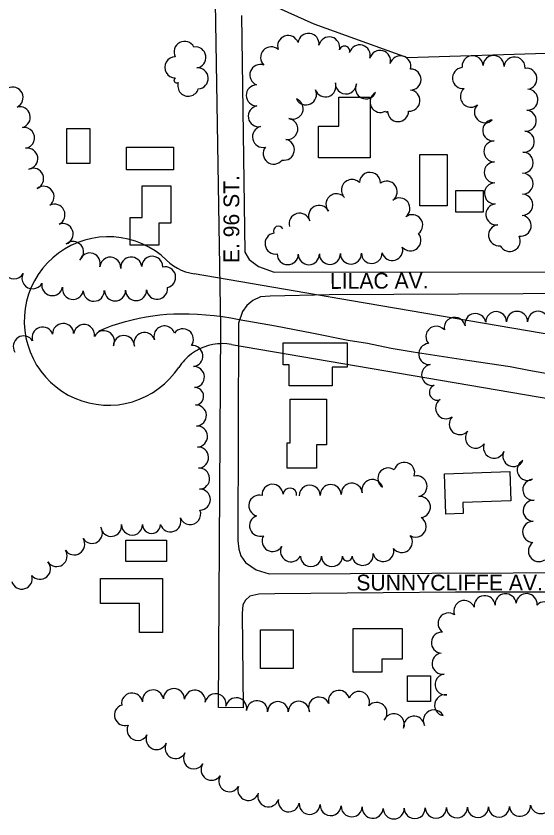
# Model space of a CAD drawing. Extents: x -25029 to 2274964, y -81170 to 687028.
# Drawn here: x 2058 to 2554, y -68678 to -67916 of the extents above; entities that cross this region are included whole.
import ezdxf

# ---------------------------------------------------------------- set-up
doc = ezdxf.new("R2010")
doc.units = 0
for name, color, linetype in [('81911BEA - RW_X_Fee_RW', 7, 'Continuous'), ('BLDG', 7, 'Continuous'), ('GE_X_CL_2000', 7, 'Continuous'), ('ROAD', 7, 'Continuous'), ('ROAD-NAME', 7, 'Continuous'), ('TREES', 7, 'Continuous')]:
    doc.layers.add(name, color=color, linetype=linetype)

msp = doc.modelspace()

# ---------------------------------------------------------------- linework, layer by layer
at = {"layer": '81911BEA - RW_X_Fee_RW'}
for p, q in [((2132.46, -67828.69), (2341.09, -67923.04)), ((2341.09, -67923.04), (2429.89, -67954.86)), ((2429.89, -67954.86), (2602.86, -67949.56)), ((2376.93, -68186.07), (2227.44, -68160.53)), ((2609.56, -68225.82), (2376.93, -68186.07))]:
    msp.add_line(p, q, dxfattribs=at)
for points in [[(2201.32, -68147.4), (2196.06, -68142.8), (2190.42, -68138.68), (2184.44, -68135.06), (2178.17, -68131.98), (2171.66, -68129.46), (2164.95, -68127.51), (2158.09, -68126.16), (2151.14, -68125.42), (2144.16, -68125.28), (2137.19, -68125.75), (2130.28, -68126.83), (2123.5, -68128.5), (2116.89, -68130.76), (2110.5, -68133.59), (2104.38, -68136.97), (2098.58, -68140.87), (2093.15, -68145.25), (2088.11, -68150.1), (2083.52, -68155.37), (2079.41, -68161.01), (2075.8, -68167), (2072.73, -68173.27), (2070.22, -68179.79), (2068.29, -68186.51), (2067.62, -68189.94), (2066.95, -68193.37), (2066.21, -68200.31), (2066.09, -68207.3), (2066.57, -68214.27), (2067.66, -68221.17), (2068.51, -68224.56), (2069.35, -68227.95), (2071.62, -68234.56), (2074.46, -68240.94), (2077.85, -68247.05), (2079.8, -68249.95), (2081.76, -68252.84), (2086.15, -68258.27), (2091.01, -68263.3), (2096.28, -68267.88), (2099.11, -68269.93), (2101.94, -68271.99), (2107.93, -68275.58), (2114.21, -68278.64), (2120.74, -68281.14), (2127.45, -68283.06), (2130.88, -68283.72), (2134.31, -68284.39), (2141.26, -68285.11), (2148.25, -68285.22), (2155.22, -68284.73), (2162.12, -68283.63), (2168.89, -68281.93), (2172.2, -68280.79), (2175.5, -68279.64), (2181.88, -68276.79), (2187.98, -68273.39), (2193.77, -68269.48), (2199.19, -68265.07), (2201.7, -68262.64), (2204.21, -68260.21), (2208.78, -68254.92), (2212.87, -68249.26)], [(2201.32, -68147.4), (2204.51, -68150.2), (2207.92, -68152.71), (2211.53, -68154.93), (2215.31, -68156.83), (2219.24, -68158.41), (2223.3, -68159.64), (2227.44, -68160.53)], [(2263.05, -68227.48), (2258.63, -68226.93), (2254.19, -68226.77), (2251.96, -68226.89), (2249.74, -68227.01), (2245.34, -68227.64), (2241, -68228.66), (2236.78, -68230.06), (2232.7, -68231.83), (2230.74, -68232.9), (2228.79, -68233.96), (2225.08, -68236.43), (2221.61, -68239.22), (2218.41, -68242.3), (2216.95, -68243.98), (2215.48, -68245.66), (2212.87, -68249.26)], [(2263.05, -68227.48), (2608.02, -68286.42), (2634.57, -68290.95)]]:
    msp.add_lwpolyline(points, dxfattribs=at)
at = {"layer": 'BLDG'}
for points in [[(2394.67, -67992.63), (2394.67, -68050.34), (2345.48, -68050.34), (2345.48, -68020.11), (2364.85, -68020.11), (2364.85, -67992.63)], [(2128.43, -68022.45), (2128.43, -68055.58), (2106.42, -68055.58), (2106.42, -68022.45)], [(2207.91, -68061.56), (2163.18, -68061.56), (2163.18, -68040.02), (2207.91, -68040.02)], [(2468, -68047.09), (2468, -68095.84), (2441.75, -68095.84), (2441.75, -68047.09)], [(2205.34, -68076.78), (2205.34, -68112.32), (2193.97, -68112.32), (2193.97, -68133.38), (2166.7, -68133.38), (2166.7, -68106.88), (2178.19, -68106.88), (2178.19, -68076.78)], [(2501.99, -68102.04), (2476.14, -68102.04), (2476.14, -68081.42), (2501.99, -68081.42)], [(2373, -68249.14), (2358.47, -68249.14), (2358.47, -68266.76), (2317.77, -68266.76), (2317.77, -68246.81), (2311.93, -68246.81), (2311.93, -68226.1), (2373, -68226.1)], [(2353.29, -68279.51), (2353.29, -68322.82), (2343.66, -68322.82), (2343.66, -68344.96), (2315.74, -68344.96), (2315.74, -68320.86), (2318.8, -68320.86), (2318.8, -68279.51)], [(2528.36, -68375.99), (2482.67, -68377.73), (2483.06, -68388.13), (2466.66, -68388.76), (2465.2, -68350.46), (2527.3, -68348.1)], [(2201.24, -68433.71), (2162.52, -68433.71), (2162.52, -68413.28), (2201.24, -68413.28)], [(2197.52, -68501.24), (2175.72, -68501.24), (2175.72, -68473.43), (2138.61, -68473.43), (2138.61, -68449.75), (2197.52, -68449.75)], [(2321.71, -68498.51), (2321.71, -68535.41), (2290.43, -68535.41), (2290.43, -68498.51)], [(2424.97, -68526.47), (2405.77, -68526.47), (2405.77, -68538.7), (2378.53, -68538.7), (2378.53, -68497.41), (2424.97, -68497.41)], [(2452, -68542.14), (2452, -68566.76), (2430.08, -68566.76), (2430.08, -68542.14)]]:
    msp.add_lwpolyline(points, close=True, dxfattribs=at)
at = {"layer": 'GE_X_CL_2000'}
msp.add_lwpolyline([(2137.14, -68214.46), (2143.32, -68211.95), (2149.57, -68209.65), (2155.88, -68207.55), (2162.28, -68205.67), (2168.73, -68204), (2175.23, -68202.54), (2181.77, -68201.29), (2188.35, -68200.27), (2194.97, -68199.47), (2201.6, -68198.88), (2208.24, -68198.51), (2214.91, -68198.37), (2222.86, -68198.5), (2230.81, -68198.85), (2238.75, -68199.39), (2246.67, -68200.15), (2254.57, -68201.13), (2262.44, -68202.31), (2270.28, -68203.7), (2304.8, -68209.99), (2339.25, -68216.59), (2373.66, -68223.51), (2392.12, -68226.24), (2414.8, -68231), (2435.42, -68234.45), (2456.09, -68237.7), (2489.24, -68242.64), (2527.66, -68248.54), (2545.59, -68251.92), (2568.44, -68256.13)], dxfattribs=at)
at = {"layer": 'ROAD'}
for points in [[(2685.55, -68462.88), (2475.79, -68462.69), (2304.15, -68464.34), (2288.81, -68464.6), (2280.36, -68466.51), (2276.32, -68470.28), (2273.87, -68474.91), (2273.1, -68483.16), (2274.08, -68572.56), (2250.64, -68572.27), (2252.79, -68211.18), (2247.92, -67902.84)], [(2272.48, -67915.14), (2275.58, -68140.01), (2279.8, -68146.87), (2288.71, -68153.57), (2303.49, -68158.95), (2622.69, -68158.4), (2721.42, -68157.25), (2777.1, -68153.4), (2795.68, -68149.87), (2808.89, -68141.52), (2818.05, -68132.45), (2825.38, -68114.92), (2826.87, -68105.08), (2826.23, -68082.08), (2818.32, -67947.2), (2814.51, -67930.87), (2806.52, -67917.8), (2794.84, -67906.19)], [(2785.71, -68178.11), (2355.84, -68180.36), (2299.86, -68181.6), (2290.68, -68182.35), (2283.38, -68185.7), (2277.61, -68190.49), (2273.29, -68196.36), (2269.77, -68207.37), (2269.14, -68413.74), (2270.1, -68421.98), (2271.85, -68428.34), (2276.43, -68434.76), (2286.5, -68441.61), (2298.88, -68445.33), (2685.21, -68443.86)]]:
    msp.add_lwpolyline(points, dxfattribs=at)
at = {"layer": 'TREES'}
for centre, radius, start, end in [((2316.81, -67944.17), 10, 19.44915, 199.44915), ((2336.17, -67942.02), 10, 353.23167, 173.23167), ((2355.83, -67945.5), 10, 346.70179, 166.70179), ((2218.44, -67949.73), 10, 27.95402, 207.95402), ((2228.71, -67954.94), 10, 278.27089, 98.27089), ((2300.61, -67954.86), 10, 47.38908, 227.38908), ((2370.36, -67949.1), 4.98, 344.85968, 164.85969), ((2384.82, -67953.01), 10, 344.85968, 164.85968), ((2209.51, -67964.42), 10, 89.48702, 269.48703), ((2404.13, -67958.24), 10, 344.85968, 164.85968), ((2423.45, -67963.4), 10, 345.23912, 165.23912), ((2491.98, -67963.28), 10, 4.62034, 184.62034), ((2511.93, -67963.09), 10, 356.50106, 176.50106), ((2531.88, -67964.5), 10, 355.3993, 175.3993), ((2290.31, -67971.58), 10, 69.37546, 249.37546), ((2230.81, -67974.82), 10, 273.78116, 93.78116), ((2433.01, -67975.94), 10, 269.36581, 89.36581), ((2482.93, -67974.57), 10, 95.91359, 275.91359), ((2481.96, -67964.35), 0.271, 78.2014, 258.20143), ((2543.21, -67975.21), 10, 277.84267, 97.84267), ((2210.92, -67976.57), 2.62, 124.71782, 304.71782), ((2054.98, -67993.07), 10, 296.08714, 116.08713), ((2221.94, -67981.76), 10, 162.34006, 342.34006), ((2286.96, -67990.94), 10, 90.98677, 270.98677), ((2352.2, -67982.47), 10, 199.42737, 19.42737), ((2371.62, -67979.63), 10, 177.23934, 357.23934), ((2390.71, -67984.25), 10, 155.55435, 335.55435), ((2490.39, -67992.18), 10, 129.96507, 309.96507), ((2544.04, -67995.1), 10, 266.89833, 86.89833), ((2333.72, -67990.04), 10, 205.08161, 25.08161), ((2404.59, -67997.17), 10, 118.52589, 298.52589), ((2432.05, -67995.91), 10, 265.13019, 85.13019), ((2321.08, -68003.62), 10, 249.01557, 69.01557), ((2503.74, -68007.05), 10, 133.84683, 313.84683), ((2061.85, -68011.74), 10, 284.32149, 104.32148), ((2288.89, -68010.78), 10, 100.1185, 280.1185), ((2410.29, -68005.96), 0.916, 180.23615, 0.23614), ((2421.2, -68005.91), 10, 180.23616, 0.23616), ((2542.55, -68015.04), 10, 264.55629, 84.55629), ((2315.99, -68022.84), 10, 261.32656, 81.32656), ((2511.63, -68024.22), 10, 95.54768, 275.54768), ((2065.85, -68031.31), 10, 278.75137, 98.75138), ((2292.93, -68030.36), 10, 103.17426, 283.17426), ((2540.65, -68034.95), 10, 264.55751, 84.55751), ((2312.72, -68042.57), 10, 259.88423, 79.88423), ((2512.74, -68044.17), 10, 90.78896, 270.78896), ((2068.98, -68051.07), 10, 279.24228, 99.24228), ((2303.09, -68046.26), 10, 141.99998, 321.99998), ((2539.63, -68054.9), 10, 269.58311, 89.58311), ((2074.51, -68070.13), 10, 293.12161, 113.12161), ((2513.01, -68064.1), 9.93, 90.78896, 270.78896), ((2394.54, -68074.09), 10, 358.57707, 178.57707), ((2539.48, -68074.9), 10, 269.58311, 89.58311), ((2377.45, -68080.9), 10, 44.88934, 224.88934), ((2410.44, -68082.41), 10, 306.23584, 126.23584), ((2513.29, -68084.02), 10, 90.78896, 270.78896), ((2084.44, -68087.33), 10, 306.90109, 126.90109), ((2362.7, -68094.38), 10, 39.95176, 219.95176), ((2422.5, -68098.37), 10, 307.88044, 127.88044), ((2539.34, -68094.9), 10, 269.58311, 89.58311), ((2094.8, -68104.32), 10, 295.8206, 115.8206), ((2346.2, -68105.48), 10, 27.86551, 207.86551), ((2514.65, -68103.95), 10, 97.01734, 277.01734), ((2327.73, -68112.87), 10, 15.78464, 195.78464), ((2434.65, -68114.25), 10, 306.99289, 126.99289), ((2537.71, -68114.78), 10, 261.04741, 81.04741), ((2102.61, -68122.71), 10, 290.19125, 110.19125), ((2517.1, -68123.8), 10, 97.06194, 277.06194), ((2304.83, -68131.66), 10, 99.31129, 279.31129), ((2307.52, -68119.82), 4.74, 24.54745, 204.54745), ((2432.97, -68128.61), 10, 219.62067, 39.62067), ((2112.46, -68139.78), 10, 309.82393, 129.82393), ((2527.24, -68129.19), 10, 206.95986, 26.95986), ((2415.67, -68137.81), 10, 196.39947, 16.39947), ((2128.35, -68150.63), 10, 341.51759, 161.51759), ((2147.8, -68154.62), 10, 355.25289, 175.25289), ((2167.72, -68154.53), 10, 5.28741, 185.28741), ((2187.68, -68153.8), 10, 358.93206, 178.93206), ((2316.44, -68141.73), 10, 178.82201, 358.82201), ((2336.44, -68141.77), 10, 180.93663, 0.93663), ((2356.43, -68141.44), 10, 180.93663, 0.93663), ((2376.43, -68141.12), 10, 180.93663, 0.93663), ((2396.25, -68140.79), 9.82, 180.93663, 0.93663), ((2056.38, -68155.16), 10, 149.60959, 329.60959), ((2073.93, -68164.72), 10, 153.21011, 333.21011), ((2199.92, -68163.73), 10, 282.96174, 102.96174), ((2092.68, -68171.1), 10, 169.23526, 349.23526), ((2112.34, -68174.78), 10, 169.54593, 349.54593), ((2172.3, -68175.92), 10, 180.79109, 0.79109), ((2192.23, -68174.63), 10, 186.62759, 6.62759), ((2132.17, -68176.46), 10, 180.77, 0.77), ((2142.24, -68176.33), 0.0659, 180.7699, 0.77013), ((2152.3, -68176.19), 10, 180.77, 0.77), ((2494.67, -68208.14), 10, 10.52982, 190.52982), ((2514.39, -68206.24), 9.9, 0.38429, 180.38429), ((2534.29, -68206.11), 10, 0.38429, 180.38429), ((2554.29, -68205.98), 10, 0.38429, 180.38429), ((2475.01, -68211.81), 10, 10.63539, 190.63539), ((2083.53, -68220.92), 10, 17.99936, 197.99936), ((2103.03, -68217.55), 10, 1.56935, 181.56935), ((2122.94, -68218.6), 10, 352.41339, 172.41339), ((2199.29, -68219.95), 10, 18.99206, 198.99206), ((2216.79, -68222.64), 10, 323.54805, 143.54805), ((2457.6, -68220.18), 10, 40.70616, 220.70616), ((2065.62, -68229.44), 10, 32.90962, 212.90962), ((2141.79, -68224.41), 10, 333.33044, 153.33044), ((2160.73, -68229), 10, 359.42099, 179.42099), ((2180.28, -68226.15), 10, 17.14812, 197.14812), ((2225.8, -68238.53), 10, 275.53217, 95.53217), ((2450.87, -68236.66), 10, 94.90934, 274.90934), ((2227.27, -68258.47), 10, 272.9376, 92.9376), ((2453.59, -68256.45), 10, 100.74142, 280.74142), ((2458.32, -68273.06), 7.37, 112.86771, 292.86771), ((2228.21, -68276.73), 8.29, 272.9376, 92.9376), ((2466.85, -68288.09), 10, 124.52542, 304.52542), ((2229.15, -68294.99), 10, 272.9376, 92.9376), ((2479.8, -68303.18), 10, 136.74386, 316.74386), ((2230.17, -68314.97), 10, 272.9376, 92.9376), ((2495.09, -68316.02), 10, 143.212, 323.212), ((2231.2, -68334.94), 10, 272.9376, 92.9376), ((2512.42, -68325.63), 10, 158.75686, 338.75686), ((2530.79, -68333.5), 10, 154.87459, 334.87459), ((2427.04, -68349.47), 10, 342.37579, 162.37579), ((2544.41, -68346.65), 10, 117.15668, 297.15668), ((2232.22, -68354.92), 10, 272.9376, 92.9376), ((2412, -68354.78), 10, 56.51717, 236.51717), ((2396.85, -68365.82), 10, 15.69283, 195.69283), ((2438.72, -68362.26), 10, 282.37634, 102.37634), ((2549.72, -68365.52), 10, 94.27888, 274.27888), ((2232.89, -68374.9), 10, 270.89946, 90.89946), ((2301.96, -68370.33), 10, 3.44225, 183.44224), ((2318.4, -68370.38), 6.5, 354.33553, 174.33553), ((2337.31, -68371.14), 10, 0.70764, 180.70764), ((2357.3, -68370.57), 10, 2.54223, 182.54223), ((2377.26, -68369.33), 10, 4.57788, 184.57788), ((2289.41, -68380.6), 10, 75.12496, 255.12496), ((2441.96, -68381.97), 10, 276.32731, 96.32731), ((2550.09, -68385.48), 10, 87.84116, 267.84116), ((2223.76, -68388.61), 10, 201.79395, 21.79395), ((2205, -68395.5), 10, 198.49634, 18.49634), ((2290.13, -68399.71), 10, 109.19356, 289.19356), ((2437.93, -68400.49), 10, 239.09083, 59.09084), ((2549.54, -68405.47), 10, 88.99073, 268.99073), ((2130.35, -68406.54), 10, 212.80946, 32.80946), ((2148.66, -68399.82), 10, 187.51925, 7.51925), ((2168.58, -68398.55), 10, 179.74722, 359.74722), ((2187.05, -68398.63), 8.47, 179.74722, 359.74722), ((2113.54, -68417.38), 10, 212.80947, 32.80947), ((2302.04, -68414.21), 10, 149.61542, 329.61542), ((2424.83, -68415.12), 10, 217.22186, 37.22186), ((2319.54, -68423.88), 10, 152.56869, 332.56869), ((2555, -68423.73), 10, 124.33648, 304.33648), ((2096.87, -68428.43), 10, 214.29701, 34.29701), ((2387.57, -68427.34), 10, 186.71139, 6.71139), ((2407.18, -68423.67), 10, 194.49908, 14.49908), ((2080.99, -68440.55), 10, 220.39873, 40.39873), ((2338.42, -68428.49), 10, 179.96936, 359.96936), ((2358.42, -68428.5), 10, 179.96936, 359.96936), ((2373.03, -68428.51), 4.61, 179.96936, 359.96936), ((2063.79, -68449.86), 10, 196.42167, 16.42167), ((2523.39, -68474.26), 10, 5.32815, 185.32815), ((2543.31, -68474.16), 10, 355.24966, 175.24966), ((2484.19, -68480.65), 10, 21.06535, 201.06535), ((2503.48, -68476.12), 10, 5.36734, 185.36734), ((2560.45, -68481.96), 10, 315.78757, 135.78757), ((2469.21, -68492.5), 10, 55.61396, 235.61396), ((2462.84, -68510.73), 10, 85.85729, 265.85729), ((2463.5, -68530.6), 10, 97.95086, 277.95086), ((2466.27, -68550.41), 10, 97.95262, 277.95262), ((2188.37, -68565.64), 10, 8.28779, 188.28779), ((2208.27, -68564.35), 10, 359.13821, 179.13821), ((2228.17, -68565.89), 10, 352.02638, 172.02638), ((2365.06, -68566.04), 10, 14.99561, 194.99561), ((2384.05, -68567.06), 10, 338.85798, 158.85798), ((2168.58, -68568.55), 10, 8.43308, 188.43308), ((2247.88, -68569.22), 10, 348.77649, 168.7765), ((2267.5, -68573.09), 10, 348.88431, 168.88431), ((2346.16, -68572.46), 10, 22.55101, 202.55101), ((2465.85, -68570.15), 10, 79.59987, 259.59987), ((2161.8, -68579.52), 10, 108.08337, 288.08337), ((2287.28, -68575.8), 10, 355.54661, 175.54661), ((2307.09, -68576.51), 9.84, 0.4032, 180.4032), ((2326.93, -68576.37), 10, 0.4032, 180.4032), ((2400.69, -68577.48), 10, 317.03444, 137.03444), ((2417.26, -68588.09), 10, 337.69464, 157.69464), ((2455.19, -68584.64), 10, 27.76066, 207.76066), ((2436.43, -68590.59), 10, 7.42376, 187.42376), ((2173.77, -68593.65), 10, 152.48055, 332.48055), ((2191.81, -68602.26), 10, 156.4704, 336.4704), ((2209.86, -68610.83), 10, 152.72291, 332.72291), ((2227.29, -68620.62), 10, 148.65174, 328.65174), ((2244.08, -68631.47), 10, 145.59112, 325.59112), ((2260.91, -68642.27), 10, 149.0585, 329.0585), ((2278.98, -68650.55), 10, 161.68899, 341.68899), ((2298.03, -68656.63), 10, 162.90119, 342.90119), ((2317.42, -68661.42), 10, 169.36348, 349.36348), ((2337.23, -68663.84), 10, 176.70904, 356.70904), ((2556.84, -68663.09), 10, 191.32714, 11.32714), ((2357.2, -68664.99), 10, 176.70904, 356.70904), ((2377.16, -68666.13), 10, 176.70904, 356.70904), ((2397.12, -68667.48), 10, 175.56233, 355.56233), ((2417.09, -68668.15), 10, 180.60501, 0.60501), ((2437.08, -68667.86), 10, 181.06122, 1.06122), ((2457.08, -68667.49), 10, 181.06122, 1.06122), ((2477.08, -68667.12), 10, 181.06122, 1.06122), ((2497.07, -68666.75), 10, 181.06122, 1.06122), ((2517.07, -68666.38), 10, 181.06122, 1.06122), ((2537.05, -68665.63), 10, 183.24682, 3.24682)]:
    msp.add_arc(centre, radius, start, end, dxfattribs=at)

# ---------------------------------------------------------------- texts
at = {"layer": 'ROAD-NAME'}
for s, height, rotation, p in [('E. 96 ST.', 15, 90, (2270.37, -68150.26)), ('LILAC AV.', 14.99, 0.29976, (2356.68, -68174.74))]:
    msp.add_text(s, height=height, rotation=rotation, dxfattribs=at).set_placement(p)
msp.add_text('SUNNYCLIFFE AV.', height=15, dxfattribs=at).set_placement((2381.61, -68461.17))

doc.saveas('drawing.dxf')
